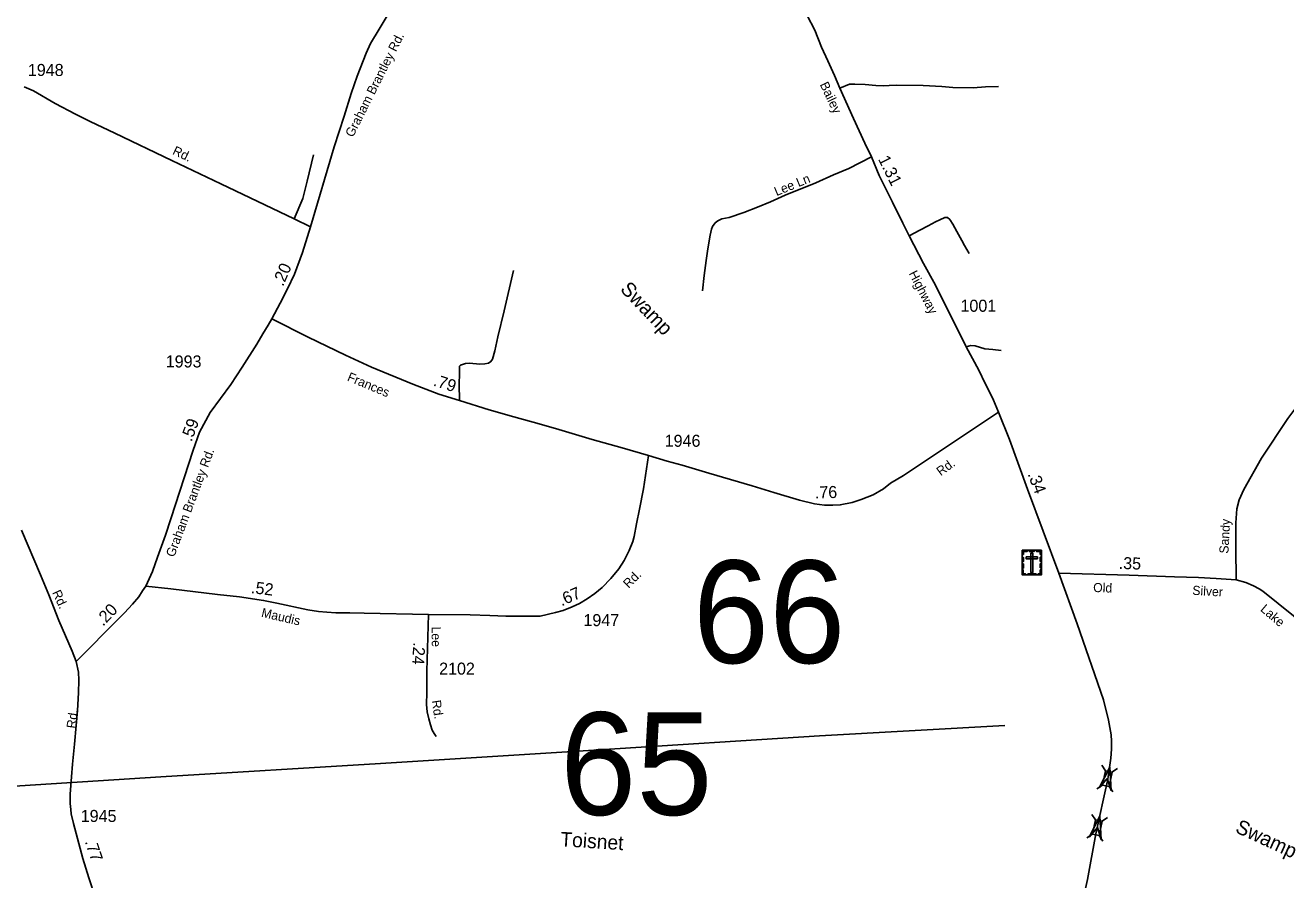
# Model space of a CAD drawing. Extents: x 2220236 to 2384410, y 720751 to 894131.
# Drawn here: x 2286339 to 2299448, y 754711 to 763591 of the extents above; entities that cross this region are included whole.
import ezdxf

# ---------------------------------------------------------------- set-up
doc = ezdxf.new("R2010")
doc.units = 0
doc.layers.add('Default', color=7, linetype='Continuous')

msp = doc.modelspace()

# ---------------------------------------------------------------- linework, layer by layer
at = {"layer": 'Default'}
for p, q in [((2297572, 755844), (2297534, 755901)), ((2297640, 755830), (2297697, 755868)), ((2297484, 755657), (2297542, 755696)), ((2297649, 755624), (2297611, 755681)), ((2297470, 755334), (2297432, 755391)), ((2297537, 755320), (2297595, 755357)), ((2297380, 755148), (2297438, 755186)), ((2297545, 755114), (2297507, 755171))]:
    msp.add_line(p, q, dxfattribs=at)
for points in [[(2289304, 761495), (2289550, 762328), (2289657, 762647), (2289730, 762883), (2289791, 763061), (2289884, 763302), (2289931, 763403), (2290018, 763551), (2290215, 763876), (2290384, 764145), (2290524, 764347), (2290636, 764515), (2290803, 764725), (2290894, 764823), (2291000, 764930), (2291079, 764977), (2291196, 765019), (2291267, 765042), (2291379, 765056), (2291613, 765069), (2291920, 765083), (2292204, 765093), (2292483, 765104), (2292707, 765123)], [(2296461, 759572), (2296407, 759695), (2296373, 759767), (2296322, 759870), (2296257, 760008), (2296125, 760251), (2295805, 760891), (2295680, 761115), (2295533, 761403), (2295467, 761535), (2295359, 761754), (2295221, 762029), (2295139, 762223), (2295071, 762366), (2294954, 762623), (2294809, 762939), (2294755, 763068), (2294685, 763222), (2294619, 763365), (2294549, 763540), (2294472, 763694)], [(2289304, 761495), (2289135, 761581), (2288373, 761944), (2287865, 762186), (2287270, 762469), (2287013, 762590), (2286862, 762666), (2286649, 762779), (2286425, 762909), (2286327, 762950)], [(2294809, 762939), (2294912, 762978), (2294968, 762978), (2295074, 762975), (2295184, 762964), (2295264, 762961), (2295322, 762964), (2295398, 762970), (2295678, 762965), (2295872, 762955), (2295986, 762944), (2296198, 762942), (2296324, 762951), (2296460, 762956)], [(2298931, 757827), (2298927, 758158), (2298927, 758421), (2298938, 758567), (2298962, 758661), (2299011, 758768), (2299195, 759093), (2299468, 759506), (2299719, 759837), (2299795, 759946), (2299872, 760051), (2299947, 760153), (2300042, 760280), (2300182, 760421), (2300266, 760530), (2300358, 760671), (2300411, 760761), (2300445, 760827), (2300516, 760977), (2300614, 761210), (2300824, 761686), (2301021, 762146), (2301184, 762528)], [(2289135, 761581), (2289224, 761791), (2289272, 761971), (2289338, 762244)], [(2293383, 760833), (2293398, 760989), (2293422, 761147), (2293437, 761269), (2293462, 761409), (2293475, 761471), (2293485, 761501), (2293514, 761537), (2293542, 761558), (2293584, 761580), (2293658, 761593), (2293811, 761646), (2293953, 761700), (2294090, 761757), (2294243, 761824), (2294562, 761953), (2294745, 762037), (2294904, 762104), (2295139, 762223)], [(2295533, 761403), (2295642, 761463), (2295728, 761508), (2295805, 761548), (2295851, 761570), (2295901, 761593), (2295931, 761595), (2295954, 761572), (2295987, 761525), (2296027, 761448), (2296078, 761355), (2296106, 761301), (2296156, 761219)], [(2288903, 760539), (2288989, 760702), (2289067, 760851), (2289139, 761005), (2289221, 761231), (2289304, 761495)], [(2290854, 759691), (2290850, 759860), (2290856, 759972), (2290856, 760028), (2290856, 760050), (2290866, 760059), (2290918, 760076), (2290960, 760079), (2291065, 760071), (2291117, 760072), (2291157, 760080), (2291181, 760096), (2291197, 760122), (2291222, 760208), (2291255, 760355), (2291320, 760625), (2291416, 761044)], [(2287594, 757762), (2287663, 757915), (2287715, 758065), (2287797, 758292), (2287853, 758463), (2288085, 759177), (2288151, 759362), (2288261, 759566), (2288477, 759857), (2288594, 760037), (2288748, 760278), (2288811, 760385), (2288865, 760475), (2288903, 760539)], [(2288903, 760539), (2289282, 760351), (2289671, 760164), (2289941, 760038), (2290369, 759860), (2290639, 759757), (2290854, 759691), (2291164, 759595), (2291419, 759523), (2291683, 759448), (2291888, 759390), (2292236, 759288), (2292548, 759199), (2292820, 759119)], [(2296125, 760251), (2296172, 760265), (2296219, 760260), (2296320, 760230), (2296402, 760220), (2296489, 760213)], [(2292820, 759119), (2293016, 759063), (2293171, 759019), (2293448, 758937), (2293900, 758805), (2294124, 758737), (2294390, 758657), (2294547, 758619), (2294652, 758605), (2294738, 758605), (2294814, 758607), (2294940, 758633), (2295033, 758664), (2295156, 758710), (2295265, 758774), (2295339, 758832), (2295472, 758911), (2296461, 759572)], [(2297087, 757898), (2296761, 758769), (2296575, 759285), (2296461, 759572)], [(2290532, 757469), (2290965, 757463), (2291171, 757456), (2291337, 757452), (2291492, 757449), (2291594, 757449), (2291694, 757452), (2291854, 757487), (2291932, 757511), (2292028, 757548), (2292103, 757581), (2292182, 757630), (2292262, 757686), (2292339, 757750), (2292429, 757841), (2292511, 757944), (2292567, 758030), (2292618, 758134), (2292656, 758225), (2292670, 758279), (2292696, 758410), (2292728, 758564), (2292770, 758773), (2292820, 759119)], [(2286868, 756978), (2286828, 757087), (2286689, 757404), (2286583, 757671), (2286499, 757881), (2286299, 758343)], [(2297593, 755740), (2297602, 755781), (2297629, 755975), (2297637, 756070), (2297636, 756150), (2297631, 756216), (2297605, 756371), (2297553, 756581), (2297278, 757371), (2297087, 757898)], [(2297087, 757898), (2297820, 757876), (2298292, 757859), (2298541, 757853), (2298725, 757842), (2298931, 757827)], [(2286868, 756978), (2286930, 757042), (2287045, 757157), (2287141, 757255), (2287371, 757485), (2287453, 757574), (2287519, 757652), (2287560, 757713), (2287594, 757762)], [(2287594, 757762), (2287853, 757735), (2288339, 757677), (2288567, 757651), (2288818, 757614), (2288954, 757586), (2289278, 757515), (2289388, 757498), (2289476, 757491), (2289570, 757484), (2289714, 757484), (2289862, 757481), (2290532, 757469)], [(2298931, 757827), (2299033, 757799), (2299112, 757767), (2299170, 757734), (2299211, 757711), (2299527, 757454), (2299740, 757276), (2300283, 756786), (2300487, 756607)], [(2290532, 757469), (2290516, 756878), (2290514, 756659), (2290512, 756532), (2290519, 756456), (2290535, 756384), (2290552, 756321), (2290572, 756265), (2290590, 756232), (2290614, 756201)], [(2287167, 754200), (2287109, 754392), (2287067, 754530), (2287001, 754731), (2286937, 754931), (2286870, 755191), (2286839, 755296), (2286815, 755396), (2286813, 755443), (2286806, 755503), (2286807, 755601), (2286821, 755780), (2286830, 755912), (2286851, 756119), (2286870, 756313), (2286881, 756471), (2286894, 756654), (2286896, 756785), (2286893, 756867), (2286868, 756978)], [(2296526, 756314), (2294600, 756208), (2292309, 756063), (2290035, 755921), (2287749, 755780), (2285466, 755635), (2283160, 755491), (2281790, 755396), (2279029, 755228), (2276729, 755065), (2274892, 754928), (2272866, 754783), (2271512, 753789), (2270402, 752966), (2269282, 752170), (2268166, 751348), (2267047, 750534), (2265929, 749726), (2264444, 748641), (2263328, 747822), (2262406, 747872), (2261484, 747927), (2260116, 748002), (2259542, 748037)], [(2297473, 755187), (2297546, 755521), (2297593, 755740)], [(2295911, 751310), (2295991, 751430), (2296084, 751583), (2296202, 751770), (2296322, 751957), (2296447, 752132), (2296567, 752337), (2296624, 752443), (2296903, 752934), (2296944, 753012), (2297041, 753243), (2297107, 753406), (2297133, 753488), (2297148, 753546), (2297169, 753645), (2297209, 753859), (2297244, 754069), (2297387, 754714), (2297473, 755187)]]:
    msp.add_lwpolyline(points, dxfattribs=at)
for points in [[(2296707, 758135), (2296906, 758135), (2296906, 757880), (2296707, 757880)], [(2296707, 758092), (2296719, 758092), (2296719, 758124), (2296759, 758124), (2296759, 758135), (2296707, 758135)], [(2296781, 758135), (2296833, 758135), (2296833, 758124), (2296781, 758124)], [(2296906, 758092), (2296895, 758092), (2296895, 758124), (2296854, 758124), (2296854, 758135), (2296906, 758135)], [(2296707, 758018), (2296707, 758061), (2296719, 758061), (2296719, 758018)], [(2296748, 758067), (2296748, 758048), (2296866, 758048), (2296866, 758067)], [(2296816, 758106), (2296798, 758106), (2296798, 757903), (2296816, 757903)], [(2296895, 758019), (2296895, 758062), (2296906, 758062), (2296906, 758019)], [(2296707, 757950), (2296707, 757994), (2296719, 757994), (2296719, 757950)], [(2296740, 757881), (2296740, 757892), (2296718, 757892), (2296718, 757932), (2296707, 757932), (2296707, 757881)], [(2296765, 757892), (2296849, 757892), (2296849, 757881), (2296765, 757881)], [(2296873, 757880), (2296873, 757892), (2296895, 757892), (2296895, 757932), (2296906, 757932), (2296906, 757880)], [(2296895, 757953), (2296895, 757996), (2296906, 757996), (2296906, 757953)], [(2297508, 755665), (2297617, 755883), (2297631, 755639), (2297592, 755763)], [(2297542, 755696), (2297572, 755844), (2297641, 755830), (2297611, 755681)], [(2297404, 755155), (2297514, 755373), (2297528, 755129), (2297489, 755253)], [(2297438, 755186), (2297469, 755334), (2297538, 755319), (2297507, 755171)]]:
    msp.add_lwpolyline(points, close=True, dxfattribs=at)

# ---------------------------------------------------------------- texts
for s, height, rotation, p in [('Graham Brantley Rd. ', 95, 63.3244, (2289747, 762420)), ('Bailey', 95, 295.2917, (2294600, 762976)), ('Rd.', 95, 334.4962, (2287863, 762255)), ('1.31', 125, 296.5504, (2295205, 762201)), ('Lee Ln', 95, 22.3063, (2294152, 761815)), ('.20', 125, 66.3947, (2289019, 760871)), ('Highway', 95, 297.3577, (2295524, 761012)), ('Swamp', 150, 313.4885, (2292518, 760841)), ('Frances', 95, 337.2738, (2289680, 759901)), ('.79', 125, 342.2072, (2290575, 759848)), ('.59', 125, 69.4239, (2288068, 759257)), ('Graham Brantley Rd. ', 95, 69.3629, (2287887, 758057)), ('Rd.', 95, 35.9056, (2295859, 758904)), ('.34', 125, 290.525, (2296762, 758927)), ('.76', 125, 1.303, (2294552, 758674)), ('Sandy', 95, 86.9546, (2298851, 758099)), ('.35', 125, 357.9654, (2297709, 757942)), ('Rd.', 95, 44.8993, (2292613, 757735)), ('.52', 125, 352.988, (2288682, 757691)), ('.67', 125, 23.8524, (2291917, 757552)), ('Old', 95, 358.1284, (2297444, 757702)), ('Silver', 95, 356.5614, (2298474, 757673)), ('Rd.', 95, 294.4378, (2286617, 757697)), ('.20', 125, 46.1181, (2287148, 757340)), ('Maudis', 95, 347.0465, (2288788, 757445)), ('Lake', 95, 319.4554, (2299177, 757512)), ('Lee', 95, 270.8217, (2290564, 757342)), ('.24', 125, 266.8253, (2290375, 757181)), ('Rd.', 95, 278.4568, (2290566, 756572)), ('Rd.', 95, 82.2413, (2286861, 756279)), ('Swamp', 150, 335.3005, (2298913, 755209)), ('Toisnet', 150, 356.3782, (2291900, 755060)), ('.77', 125, 288.7287, (2286957, 755108))]:
    msp.add_text(s, height=height, rotation=rotation, dxfattribs=at).set_placement(p)
for s, height, p in [('1948', 125, (2286366, 763064)), ('1001', 125, (2296065, 760614)), ('1993', 125, (2287800, 760035)), ('1946', 125, (2292989, 759211)), ('66', 1066.3, (2293282, 756963)), ('1947', 125, (2292144, 757347)), ('2102', 125, (2290643, 756843)), ('65', 1066.3, (2291901, 755385)), ('1945', 125, (2286916, 755312))]:
    msp.add_text(s, height=height, dxfattribs=at).set_placement(p)

doc.saveas('drawing.dxf')
